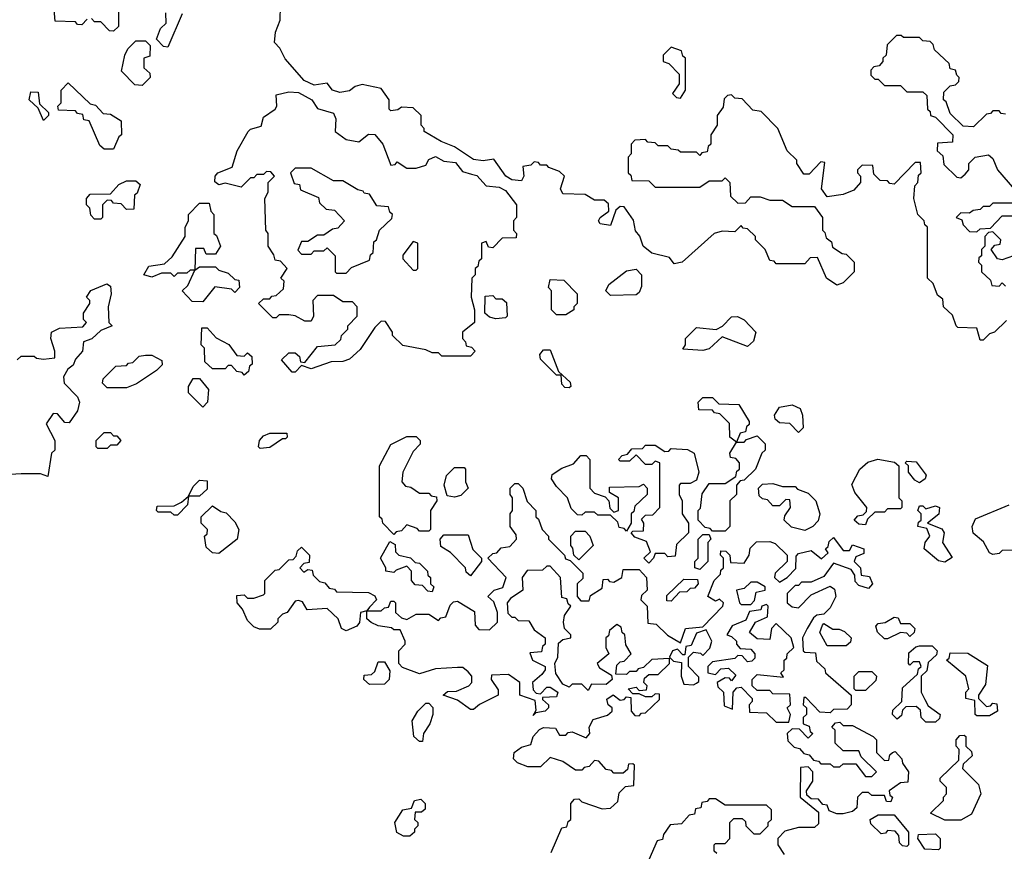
# Model space of a CAD drawing. Extents: x 2494106 to 2685573, y 758056 to 915185.
# Tile 310 of 507: x 2567230 to 2570321, y 903835 to 906446. Entities that reach past the tile are written whole.
import ezdxf

# ---------------------------------------------------------------- set-up
doc = ezdxf.new("R2010")
doc.units = 0

msp = doc.modelspace()

# ---------------------------------------------------------------- linework, layer by layer
at = {"layer": '0CON05XD'}
for points in [[(2567540, 906515), (2567540, 906425), (2567525, 906410), (2567511.7, 906411.7), (2567485, 906440), (2567465, 906440), (2567455, 906450)], [(2567441.7, 906448.3), (2567425, 906430), (2567411.7, 906431.7), (2567405, 906440), (2567341.7, 906441.7), (2567338.3, 906478.3)], [(2570328.3, 905501.7), (2570290, 905465), (2570275, 905460), (2570255, 905440), (2570245, 905440), (2570235, 905477.5), (2570175, 905480), (2570170, 905485), (2570158.3, 905518.3), (2570130, 905545), (2570128.3, 905568.3), (2570111.7, 905581.7), (2570098.3, 905618.3), (2570080, 905635), (2570080, 905795), (2570071.7, 905801.7), (2570070, 905815), (2570050, 905835), (2570037.5, 905885), (2570040, 905925), (2570050, 905935), (2570051.7, 905958.3), (2570060, 905965), (2570058.3, 905998.3), (2570041.7, 905998.3), (2569975, 905930), (2569961.7, 905931.7), (2569955, 905940), (2569931.7, 905941.7), (2569911.7, 905961.7), (2569908.3, 905988.3), (2569875, 905990), (2569860, 905975), (2569860, 905965), (2569870, 905955), (2569870, 905935), (2569849.3, 905910.7), (2569815, 905897.5), (2569765, 905890), (2569747.5, 905915), (2569758.3, 905998.3), (2569745, 906000), (2569708.3, 905961.7), (2569691.7, 905961.7), (2569670, 905995), (2569670, 906005), (2569640, 906035), (2569610, 906105), (2569558.3, 906158.3), (2569531.7, 906161.7), (2569498.3, 906198.3), (2569475, 906200), (2569465, 906210), (2569451.7, 906208.3), (2569441.7, 906198.3), (2569438.3, 906171.7), (2569420, 906145), (2569420, 906115), (2569400, 906085), (2569400, 906055), (2569391.7, 906048.3), (2569388.3, 906031.7), (2569371.7, 906028.3), (2569365, 906020), (2569355, 906030), (2569305, 906030), (2569297, 906037), (2569275, 906040), (2569265, 906050), (2569235, 906050), (2569225, 906060), (2569201.7, 906061.7), (2569195, 906070), (2569161.7, 906068.3), (2569150, 906055), (2569150, 906025), (2569140, 906015), (2569140, 905965), (2569148.3, 905958.3), (2569151.7, 905941.7), (2569205, 905940), (2569225, 905920), (2569365, 905920), (2569395, 905940), (2569435, 905940), (2569445, 905950), (2569460, 905935), (2569461.7, 905891.7), (2569485, 905870), (2569508.3, 905871.7), (2569525, 905890), (2569555, 905890), (2569585, 905880), (2569625, 905880), (2569655, 905860), (2569725, 905860), (2569750, 905825), (2569750, 905785), (2569758.3, 905778.3), (2569761.7, 905761.7), (2569778.3, 905748.3), (2569781.7, 905731.7), (2569811.7, 905711.7), (2569825, 905710), (2569850, 905685), (2569850, 905655), (2569815, 905620), (2569795, 905612.5), (2569762.5, 905635), (2569735, 905700), (2569711.7, 905698.3), (2569695, 905680), (2569605, 905680), (2569598.3, 905688.3), (2569585, 905690), (2569570, 905725), (2569540, 905755), (2569540, 905765), (2569515, 905790), (2569501.7, 905791.7), (2569495, 905800), (2569475, 905780), (2569435, 905782.5), (2569410, 905775), (2569310, 905685), (2569285, 905680), (2569270, 905700), (2569215, 905713.3), (2569187.5, 905735), (2569177, 905767), (2569163, 905783), (2569157, 905817), (2569128.3, 905858.3), (2569115, 905860), (2569101.7, 905848.3), (2569085, 905800), (2569052.5, 905805), (2569047.5, 905815), (2569052.5, 905825), (2569080, 905845), (2569078.3, 905868.3), (2569065, 905880), (2569035, 905880), (2569005, 905897.5), (2568935, 905900), (2568927.5, 905915), (2568940, 905955), (2568925, 905970), (2568891.7, 905981.7), (2568885, 905990), (2568865, 905990), (2568858.3, 905998.3), (2568845, 906000), (2568835, 905990), (2568810, 905985), (2568812.5, 905955), (2568805, 905940), (2568775, 905943.8), (2568756.7, 905955), (2568718.3, 906008.3), (2568685, 906003.3), (2568655, 906007.5), (2568595, 906047.5), (2568553.6, 906063.6), (2568500, 906095), (2568500, 906105), (2568490, 906115), (2568490, 906145), (2568465, 906170), (2568428.3, 906171.7), (2568417, 906163), (2568395, 906160), (2568390, 906165), (2568390, 906195), (2568365, 906230), (2568305, 906242.5), (2568283, 906237), (2568265, 906222.5), (2568235, 906217.5), (2568212.5, 906225), (2568195, 906247.5), (2568155, 906241.2), (2568123.3, 906255), (2568063.6, 906323.6), (2568047, 906357), (2568030, 906375), (2568033, 906407), (2568047.5, 906445), (2568048.3, 906488.3)], [(2567740, 906465), (2567695, 906360), (2567681.7, 906361.7), (2567660, 906385), (2567671.7, 906418.3), (2567690, 906435), (2567688.3, 906468.3)], [(2570325, 906150), (2570311.7, 906151.7), (2570305, 906160), (2570285, 906160), (2570278.3, 906151.7), (2570265, 906150), (2570225, 906110), (2570191.7, 906111.7), (2570151.7, 906151.7), (2570138.3, 906188.3), (2570130, 906195), (2570131.7, 906218.3), (2570151.7, 906238.3), (2570168.3, 906241.7), (2570178.3, 906251.7), (2570180, 906265), (2570171.7, 906271.7), (2570168.3, 906288.3), (2570151.7, 906291.7), (2570148.3, 906308.3), (2570101.7, 906351.7), (2570098.3, 906368.3), (2570088.3, 906378.3), (2570065, 906380), (2570055, 906390), (2570005, 906390), (2569997, 906397), (2569983, 906397), (2569953, 906367), (2569950, 906335), (2569940, 906325), (2569940, 906315), (2569928.3, 906301.7), (2569911.7, 906298.3), (2569901.7, 906288.3), (2569901.7, 906271.7), (2569915, 906260), (2569925, 906260), (2569945, 906240), (2569995, 906240), (2570015, 906220), (2570065, 906220), (2570078.3, 906208.3), (2570080, 906165), (2570088.3, 906158.3), (2570090, 906145), (2570105, 906140), (2570160, 906085), (2570158.3, 906061.7), (2570111.7, 906058.3), (2570110, 906035), (2570128.3, 906018.3), (2570131.7, 905991.7), (2570171.7, 905951.7), (2570185, 905950), (2570198.3, 905961.7), (2570210, 905975), (2570210, 905995), (2570230, 906015), (2570271.7, 906021.7), (2570285, 906010), (2570300, 905975), (2570353, 905913)], [(2567615, 906240), (2567591.7, 906241.7), (2567550, 906285), (2567560, 906335), (2567570, 906355), (2567595, 906380), (2567625, 906380), (2567640, 906365), (2567638.3, 906331.7), (2567620, 906325), (2567620, 906295), (2567638.3, 906278.3), (2567640, 906265), (2567615, 906240)], [(2569305, 906200), (2569320, 906225), (2569320, 906325), (2569311.7, 906331.7), (2569308.3, 906348.3), (2569275, 906360), (2569250, 906335), (2569250, 906315), (2569268.3, 906308.3), (2569300, 906275), (2569300, 906245), (2569280, 906215), (2569291.7, 906201.7), (2569305, 906200)], [(2567525, 906040), (2567495, 906040), (2567481.7, 906051.7), (2567448.3, 906128.3), (2567431.7, 906131.7), (2567428.3, 906148.3), (2567411.7, 906151.7), (2567405, 906160), (2567351.7, 906161.7), (2567350, 906175), (2567360, 906185), (2567360, 906225), (2567381.7, 906248.3), (2567451.7, 906181.7), (2567468.3, 906178.3), (2567491.7, 906151.7), (2567515, 906150), (2567548.3, 906128.3), (2567550, 906085), (2567541.7, 906078.3), (2567525, 906040)], [(2567305, 906130), (2567288.3, 906168.3), (2567260, 906195), (2567265, 906220), (2567288.3, 906218.3), (2567291.7, 906181.7), (2567320, 906155), (2567320, 906145), (2567305, 906130)], [(2568095, 905340), (2568085, 905340), (2568051.7, 905378.3), (2568075, 905400), (2568095, 905400), (2568108.3, 905388.3), (2568111.7, 905371.7), (2568125, 905370), (2568165, 905420), (2568220, 905425), (2568238.3, 905441.7), (2568240, 905455), (2568260, 905475), (2568260, 905485), (2568290, 905515), (2568290, 905545), (2568275, 905560), (2568245, 905560), (2568215, 905580), (2568165, 905580), (2568150, 905565), (2568152.5, 905515), (2568145, 905500), (2568125, 905500), (2568095, 905516.7), (2568075, 905520), (2568045, 905520), (2568035, 905510), (2568025, 905510), (2567980, 905555), (2567995, 905570), (2568015, 905570), (2568021.7, 905578.3), (2568035, 905580), (2568058.3, 905601.7), (2568060, 905625), (2568050, 905635), (2568070, 905665), (2568048.3, 905688.3), (2568031.7, 905691.7), (2568028.3, 905708.3), (2568010, 905735), (2568010, 905775), (2568002.5, 905785), (2568000, 905885), (2568010, 905905), (2568010, 905935), (2568030, 905955), (2568018.3, 905968.3), (2568005, 905970), (2567995, 905960), (2567975, 905960), (2567965, 905950), (2567955, 905950), (2567925, 905920), (2567875, 905932.5), (2567855, 905927.5), (2567843, 905937), (2567843.3, 905955), (2567852.5, 905965), (2567897, 905983), (2567912.5, 906035), (2567947.5, 906095), (2567955, 906102.5), (2567988.3, 906111.7), (2567995, 906140), (2568032.5, 906165), (2568037.5, 906175), (2568035, 906210), (2568075, 906220), (2568105, 906217.5), (2568147.5, 906195), (2568165, 906167.5), (2568215, 906152.5), (2568222.5, 906135), (2568220, 906095), (2568255, 906070), (2568295, 906062.5), (2568325, 906086.7), (2568345, 906086.2), (2568370, 906055), (2568395, 905990), (2568408.3, 905991.7), (2568415, 906000), (2568445, 905980), (2568475, 905980), (2568505, 905990), (2568515, 906007.5), (2568535, 906016.2), (2568562, 906002), (2568598, 905998), (2568620, 905970), (2568648.3, 905961.7), (2568665, 905956.7), (2568694.1, 905924.1), (2568735, 905920), (2568755, 905910), (2568790, 905865), (2568790, 905825), (2568780, 905815), (2568780, 905785), (2568790, 905775), (2568788.3, 905761.7), (2568745, 905760), (2568715, 905730), (2568701.7, 905731.7), (2568695, 905750), (2568680, 905745), (2568680, 905695), (2568671.7, 905688.3), (2568668.3, 905671.7), (2568660, 905665), (2568660, 905645), (2568650, 905635), (2568647.5, 905575), (2568657.5, 905535), (2568657.5, 905495), (2568620, 905465), (2568620, 905445), (2568630, 905435), (2568631.7, 905421.7), (2568648.3, 905418.3), (2568660, 905405), (2568645, 905390), (2568555, 905390), (2568545, 905400), (2568525, 905400), (2568505, 905410), (2568433, 905423), (2568400, 905455), (2568400, 905465), (2568378.3, 905498.3), (2568365, 905500), (2568345, 905480), (2568299.3, 905410.7), (2568265, 905380), (2568245, 905372.5), (2568208.3, 905371.7), (2568145, 905350), (2568115, 905360), (2568095, 905340)], [(2568255, 905650), (2568271.7, 905668.3), (2568328.3, 905691.7), (2568331.7, 905708.3), (2568340, 905715), (2568341.7, 905748.3), (2568350, 905755), (2568360, 905785), (2568398.3, 905821.7), (2568400, 905835), (2568391.7, 905841.7), (2568388.3, 905858.3), (2568351.7, 905861.7), (2568328.3, 905898.3), (2568311.7, 905901.7), (2568308.3, 905908.3), (2568291.7, 905911.7), (2568245, 905940), (2568215, 905940), (2568145, 905980), (2568095, 905980), (2568080, 905965), (2568091.7, 905931.7), (2568108.3, 905928.3), (2568111.7, 905911.7), (2568168.3, 905888.3), (2568171.7, 905871.7), (2568191.7, 905851.7), (2568218.3, 905848.3), (2568250, 905815), (2568228.3, 905791.7), (2568211.7, 905788.3), (2568185, 905770), (2568165, 905770), (2568135, 905750), (2568115, 905750), (2568103, 905723), (2568115, 905710), (2568145, 905710), (2568155, 905720), (2568185, 905720), (2568195, 905730), (2568220, 905705), (2568220, 905655), (2568225, 905650), (2568255, 905650)], [(2567485, 905820), (2567465, 905820), (2567453, 905833), (2567450, 905855), (2567440, 905865), (2567440, 905885), (2567451.7, 905898.3), (2567515, 905900), (2567541.7, 905928.3), (2567565, 905940), (2567595, 905940), (2567608.3, 905928.3), (2567598.3, 905901.7), (2567590, 905895), (2567588.3, 905851.7), (2567565, 905850), (2567548.3, 905868.3), (2567525, 905870), (2567518.3, 905878.3), (2567505, 905880), (2567490, 905865), (2567490, 905825), (2567485, 905820)], [(2567805, 905560), (2567771.7, 905561.7), (2567740, 905595), (2567758.3, 905611.7), (2567780, 905660), (2567765, 905660), (2567755, 905650), (2567725, 905650), (2567715, 905640), (2567705, 905650), (2567675, 905650), (2567645, 905637.5), (2567620, 905645), (2567635, 905672.5), (2567685, 905680), (2567708.3, 905701.7), (2567750, 905765), (2567750, 905795), (2567760, 905815), (2567760, 905835), (2567795, 905870), (2567825, 905870), (2567830, 905845), (2567840, 905835), (2567840, 905775), (2567848.3, 905768.3), (2567860, 905735), (2567845, 905710), (2567815, 905710), (2567808.3, 905728.3), (2567781.7, 905728.3), (2567780, 905660), (2567795, 905670), (2567845, 905670), (2567855, 905660), (2567885, 905650), (2567905, 905630), (2567918.3, 905628.3), (2567920, 905605), (2567905, 905590), (2567895, 905600), (2567843, 905607), (2567805, 905560)], [(2570345, 905870), (2570285, 905870), (2570275, 905860), (2570255, 905860), (2570245, 905850), (2570223, 905847), (2570211.7, 905838.3), (2570185, 905840), (2570170, 905825), (2570188.3, 905818.3), (2570191.7, 905801.7), (2570211.7, 905781.7), (2570235, 905780), (2570245, 905790), (2570278.3, 905791.7), (2570315, 905830), (2570355, 905830)], [(2570350, 905705), (2570315, 905692.5), (2570300, 905695), (2570280, 905725), (2570291.7, 905738.3), (2570308.3, 905741.7), (2570310, 905755), (2570285, 905780), (2570271.7, 905778.3), (2570260, 905765), (2570260, 905735), (2570250, 905725), (2570250, 905705), (2570241.7, 905698.3), (2570240, 905685), (2570250, 905675), (2570250, 905655), (2570278.3, 905628.3), (2570281.7, 905611.7), (2570305, 905610), (2570315, 905620), (2570325, 905610)], [(2568475, 905660), (2568480, 905665), (2568480, 905745), (2568465, 905750), (2568433, 905707), (2568432.5, 905695), (2568465, 905660), (2568475, 905660)], [(2569085, 905580), (2569070, 905595), (2569080, 905615), (2569135, 905657.5), (2569165, 905662.5), (2569182.5, 905645), (2569181.7, 905608.3), (2569175, 905590), (2569165, 905582.5), (2569085, 905580)], [(2567221.7, 905378.3), (2567235, 905390), (2567275, 905390), (2567283, 905383), (2567305, 905380), (2567340, 905385), (2567340, 905405), (2567327.5, 905445), (2567330, 905465), (2567355, 905477.5), (2567428.3, 905481.7), (2567440, 905495), (2567430, 905505), (2567430, 905525), (2567450, 905555), (2567450, 905565), (2567440, 905575), (2567453.6, 905596.4), (2567503.6, 905616.4), (2567515, 905610), (2567517.5, 905585), (2567507.5, 905545), (2567510, 905495), (2567520, 905485), (2567485, 905470), (2567456.1, 905443.9), (2567430, 905435), (2567427.5, 905405), (2567405, 905380), (2567398.3, 905361.7), (2567380.7, 905349.3), (2567367.5, 905325), (2567370, 905305), (2567411.7, 905261.7), (2567417.5, 905245), (2567411.7, 905218.3), (2567385, 905180), (2567371.7, 905181.7), (2567348.3, 905208.3), (2567335, 905210), (2567313, 905177), (2567340, 905125), (2567340, 905095), (2567330, 905085), (2567318.3, 905011.7), (2567295, 905020), (2567235, 905020), (2567185, 905017.5)], [(2568945, 905520), (2568915, 905520), (2568900, 905535), (2568900, 905595), (2568890, 905605), (2568895, 905630), (2568938.3, 905628.3), (2568980, 905585), (2568980, 905555), (2568970, 905545), (2568970, 905535), (2568945, 905520)], [(2568725, 905507.5), (2568705, 905512.5), (2568690, 905525), (2568691.7, 905578.3), (2568715, 905580), (2568725, 905570), (2568745, 905570), (2568758.3, 905558.3), (2568760, 905515), (2568755, 905510), (2568725, 905507.5)], [(2569375, 905407.5), (2569311.7, 905411.7), (2569320, 905425), (2569320, 905445), (2569355, 905480), (2569417, 905473), (2569436.4, 905483.6), (2569465, 905513.3), (2569483.9, 905513.9), (2569505, 905503.8), (2569541.2, 905465), (2569533.6, 905436.4), (2569515, 905420), (2569435, 905450), (2569395, 905412.5), (2569375, 905407.5)], [(2567935, 905330), (2567928.3, 905338.3), (2567911.7, 905341.7), (2567895, 905360), (2567885, 905360), (2567875, 905350), (2567835, 905350), (2567811.7, 905371.7), (2567810, 905415), (2567800, 905425), (2567801.7, 905478.3), (2567818.3, 905478.3), (2567847, 905447), (2567886.4, 905426.4), (2567911.7, 905391.7), (2567935, 905390), (2567945, 905400), (2567958.3, 905388.3), (2567960, 905365), (2567951.7, 905358.3), (2567948.3, 905341.7), (2567935, 905330)], [(2568955, 905290), (2568941.7, 905291.7), (2568931.7, 905301.7), (2568930, 905330), (2568915, 905330), (2568865, 905380), (2568862.5, 905395), (2568875, 905410), (2568895, 905410), (2568921.7, 905341.7), (2568958.3, 905308.3), (2568960, 905295), (2568955, 905290)], [(2567565, 905290), (2567505, 905290), (2567490, 905305), (2567491.7, 905318.3), (2567531.7, 905358.3), (2567565, 905360), (2567571.7, 905368.3), (2567585, 905370), (2567605, 905390), (2567625, 905392.5), (2567645, 905392.5), (2567676.4, 905376.4), (2567677, 905363), (2567660, 905345), (2567597, 905303), (2567565, 905290)], [(2567805, 905230), (2567760, 905275), (2567760, 905295), (2567775, 905320), (2567795, 905320), (2567822.5, 905285), (2567820, 905245), (2567805, 905230)], [(2569445, 904840), (2569405, 904840), (2569398.3, 904848.3), (2569381.7, 904851.7), (2569360, 904875), (2569360, 904905), (2569367.5, 904912.5), (2569373, 904957), (2569395, 904990), (2569445, 904990), (2569478.3, 905011.7), (2569481.7, 905028.3), (2569490, 905035), (2569490, 905055), (2569478.3, 905068.3), (2569461.7, 905071.7), (2569460, 905085), (2569480, 905120), (2569460, 905135), (2569458.3, 905178.3), (2569428.3, 905208.3), (2569411.7, 905211.7), (2569405, 905220), (2569361.7, 905221.7), (2569360, 905245), (2569375, 905260), (2569405, 905260), (2569425, 905240), (2569488.3, 905238.3), (2569520, 905185), (2569520, 905175), (2569511.7, 905168.3), (2569508.3, 905151.7), (2569491.7, 905148.3), (2569480, 905120), (2569505, 905120), (2569511.7, 905128.3), (2569545, 905140), (2569570, 905115), (2569570, 905095), (2569560, 905085), (2569540, 905035), (2569505, 905000), (2569491.7, 904998.3), (2569480, 904985), (2569480, 904955), (2569460, 904935), (2569460, 904855), (2569445, 904840)], [(2569675, 905150), (2569648.3, 905178.3), (2569615, 905180), (2569601.7, 905191.7), (2569600, 905205), (2569615, 905230), (2569655, 905236.7), (2569680, 905225), (2569687.5, 905205), (2569690, 905165), (2569675, 905150)], [(2567505, 905100), (2567475, 905100), (2567470, 905105), (2567470, 905125), (2567495, 905150), (2567515, 905150), (2567525, 905140), (2567535, 905140), (2567547.5, 905125), (2567535, 905110), (2567515, 905110), (2567505, 905100)], [(2567985, 905100), (2567980, 905105), (2567982.5, 905125), (2567995, 905140), (2568015, 905147.5), (2568068.3, 905148.3), (2568070, 905135), (2568065, 905130), (2568055, 905130), (2568015, 905102.5), (2567985, 905100)], [(2568405, 904830), (2568370, 904865), (2568368.3, 904878.3), (2568360, 904885), (2568360, 905045), (2568395, 905112.5), (2568445, 905137.5), (2568475, 905137.5), (2568487.5, 905125), (2568487, 905113), (2568465, 905090), (2568432.5, 905025), (2568430, 904995), (2568441.7, 904981.7), (2568458.3, 904978.3), (2568485, 904960), (2568515, 904960), (2568521.7, 904951.7), (2568538.3, 904948.3), (2568540, 904935), (2568520, 904905), (2568520, 904845), (2568515, 904840), (2568485, 904840), (2568478.3, 904848.3), (2568445, 904860), (2568428.3, 904841.7), (2568411.7, 904838.3), (2568405, 904830)], [(2569205, 904740), (2569190, 904755), (2569210, 904775), (2569198.3, 904808.3), (2569161.7, 904821.7), (2569150, 904835), (2569155, 904840), (2569188.3, 904841.7), (2569190, 904865), (2569181.7, 904878.3), (2569195, 904890), (2569218.3, 904891.7), (2569240, 904915), (2569240, 905055), (2569225, 905060), (2569215, 905050), (2569195, 905050), (2569165, 905080), (2569145, 905060), (2569115, 905060), (2569110, 905065), (2569121.7, 905078.3), (2569138.3, 905081.7), (2569151.7, 905098.3), (2569185, 905100), (2569195, 905110), (2569225, 905110), (2569255, 905090), (2569268.3, 905091.7), (2569275, 905100), (2569327, 905097), (2569347.5, 905085), (2569362.5, 905025), (2569355, 905000), (2569335, 904990), (2569305, 904990), (2569300, 904985), (2569300, 904955), (2569310, 904935), (2569310, 904895), (2569330, 904865), (2569330, 904835), (2569291.7, 904798.3), (2569288.3, 904761.7), (2569265, 904760), (2569255, 904770), (2569225, 904770), (2569220, 904755), (2569205, 904740)], [(2569135, 904840), (2569128.3, 904848.3), (2569111.7, 904851.7), (2569108.3, 904868.3), (2569085, 904890), (2569045, 904890), (2569035, 904900), (2569005, 904900), (2568995, 904890), (2568981.7, 904891.7), (2568961.7, 904911.7), (2568950, 904945), (2568915, 904980), (2568900, 905005), (2568901.7, 905018.3), (2568931.7, 905038.3), (2568968.3, 905051.7), (2568991.7, 905078.3), (2569008.3, 905078.3), (2569020, 905065), (2569020, 904975), (2569035, 904960), (2569068.3, 904948.3), (2569080, 904935), (2569082.5, 904912.5), (2569095, 904900), (2569110, 904905), (2569110, 904945), (2569081.7, 904961.7), (2569081.7, 904978.3), (2569175, 904980), (2569188.3, 904988.3), (2569200, 904975), (2569200, 904955), (2569161.7, 904918.3), (2569158.3, 904901.7), (2569150, 904895), (2569150, 904865), (2569135, 904840)], [(2569885, 904860), (2569865, 904862.5), (2569850, 904875), (2569861.7, 904888.3), (2569878.3, 904891.7), (2569888.3, 904901.7), (2569890, 904915), (2569851.7, 904961.7), (2569843, 904987), (2569867.5, 905035), (2569893, 905057), (2569923.8, 905066.2), (2569977, 905057), (2569990, 905045), (2569990, 904945), (2570000, 904935), (2570000, 904915), (2569995, 904910), (2569955, 904910), (2569945, 904900), (2569915, 904900), (2569891.7, 904878.3), (2569885, 904860)], [(2570055, 904992.5), (2570040, 905000), (2570020, 905025), (2570020, 905045), (2570010, 905055), (2570015, 905060), (2570045, 905057.5), (2570076.1, 905016.1), (2570072.5, 905005), (2570055, 904992.5)], [(2568595, 904947.5), (2568571.7, 904951.7), (2568562.5, 904985), (2568570, 905015), (2568595, 905040), (2568625, 905040), (2568630, 905035), (2568630, 904995), (2568637.5, 904975), (2568615, 904952.5), (2568595, 904947.5)], [(2567725, 904890), (2567715, 904890), (2567705, 904900), (2567665, 904900), (2567660, 904905), (2567661.7, 904918.3), (2567715, 904920), (2567738.3, 904931.7), (2567760, 904950), (2567775, 904980), (2567795, 905000), (2567818.3, 904998.3), (2567818.3, 904971.7), (2567795, 904950), (2567760, 904950), (2567757, 904923), (2567725, 904890)], [(2568898.3, 903831.7), (2568931.7, 903908.3), (2568948.3, 903911.7), (2568951.7, 903928.3), (2568960, 903935), (2568960, 903985), (2568971.7, 903998.3), (2568985, 904000), (2568995, 903990), (2569058.3, 903968.3), (2569085, 903970), (2569108.3, 903991.7), (2569111.7, 904018.3), (2569131.7, 904038.3), (2569158.3, 904041.7), (2569160, 904105), (2569155, 904110), (2569141.7, 904108.3), (2569138.3, 904091.7), (2569125, 904080), (2569095, 904080), (2569088.3, 904088.3), (2569071.7, 904091.7), (2569048.3, 904118.3), (2569035, 904120), (2569018.3, 904101.7), (2569001.7, 904098.3), (2568995, 904090), (2568975, 904090), (2568935, 904117.5), (2568895, 904130), (2568865, 904100), (2568825, 904100), (2568793, 904113), (2568780, 904125), (2568782.5, 904145), (2568805, 904162.5), (2568835, 904170), (2568842.5, 904195), (2568862, 904218), (2568875, 904223.3), (2568911.7, 904221.7), (2568925, 904200), (2568945, 904200), (2568951.7, 904208.3), (2568965, 904210), (2569008.3, 904191.7), (2569020, 904205), (2569017.5, 904225), (2569030.7, 904249.3), (2569075, 904262.5), (2569090, 904275), (2569090, 904285), (2569077.5, 904295), (2569073, 904313), (2569093.6, 904326.4), (2569115, 904310), (2569128.3, 904311.7), (2569135, 904320), (2569148.3, 904318.3), (2569150, 904275), (2569161.7, 904261.7), (2569175, 904260), (2569181.7, 904268.3), (2569195, 904270), (2569238.3, 904311.7), (2569238.3, 904328.3), (2569225, 904330), (2569215, 904320), (2569195, 904320), (2569175, 904330), (2569155, 904330), (2569140, 904345), (2569165, 904350), (2569175, 904340), (2569198.3, 904341.7), (2569200, 904355), (2569190, 904365), (2569191.7, 904378.3), (2569205, 904390), (2569235, 904390), (2569270, 904425), (2569270, 904440), (2569215, 904437.5), (2569188.3, 904411.7), (2569171.7, 904408.3), (2569165, 904400), (2569145, 904400), (2569135, 904390), (2569101.7, 904391.7), (2569105, 904420), (2569115, 904430), (2569128.3, 904431.7), (2569150, 904455), (2569133, 904483), (2569130, 904515), (2569121.7, 904521.7), (2569118.3, 904538.3), (2569105, 904547.5), (2569081.7, 904528.3), (2569078.3, 904511.7), (2569070, 904505), (2569070, 904475), (2569080, 904455), (2569042.5, 904425), (2569050.7, 904410.7), (2569088.3, 904388.3), (2569090, 904375), (2569071.7, 904358.3), (2569025, 904360), (2569015, 904340), (2568995, 904360), (2568965, 904360), (2568955, 904350), (2568935, 904360), (2568913, 904393), (2568910, 904425), (2568920, 904445), (2568921.7, 904488.3), (2568935, 904500), (2568960, 904505), (2568960, 904515), (2568940, 904535), (2568937.5, 904555), (2568940, 904575), (2568960, 904605), (2568951.7, 904611.7), (2568948.3, 904628.3), (2568931.7, 904631.7), (2568927.5, 904695), (2568895, 904730), (2568885, 904730), (2568871.7, 904718.3), (2568823.6, 904716.4), (2568807.5, 904695), (2568810, 904655), (2568770.7, 904629.3), (2568760, 904615), (2568763, 904583), (2568775, 904570), (2568785, 904570), (2568795, 904560), (2568828.3, 904558.3), (2568845, 904530), (2568880, 904505), (2568880, 904485), (2568871.7, 904478.3), (2568868.3, 904461.7), (2568831.7, 904458.3), (2568840, 904435), (2568880, 904415), (2568880, 904405), (2568869.3, 904390.7), (2568840, 904365), (2568841.7, 904341.7), (2568851.7, 904331.7), (2568865, 904330), (2568885, 904350), (2568895, 904350), (2568920, 904335), (2568915, 904320), (2568871.7, 904318.3), (2568871.7, 904311.7), (2568890, 904295), (2568890, 904285), (2568880, 904275), (2568850, 904270), (2568841.7, 904261.7), (2568851.7, 904278.3), (2568848.3, 904308.3), (2568800, 904325), (2568800, 904365), (2568765, 904390), (2568711.7, 904388.3), (2568710, 904375), (2568731.7, 904341.7), (2568732.5, 904325), (2568673.8, 904296.2), (2568655, 904280), (2568645, 904280), (2568605, 904310), (2568560, 904325), (2568573, 904337), (2568601.7, 904338.3), (2568640, 904355), (2568650, 904365), (2568650, 904385), (2568638.3, 904398.3), (2568621.7, 904411.7), (2568605, 904412.5), (2568535, 904407.5), (2568485, 904392.5), (2568431.7, 904411.7), (2568420, 904425), (2568420, 904465), (2568440, 904485), (2568440, 904495), (2568425, 904530), (2568405, 904530), (2568397, 904537), (2568355, 904542.5), (2568333, 904553), (2568320, 904565), (2568320, 904590), (2568300, 904585), (2568297, 904553), (2568288.3, 904541.7), (2568255, 904527.5), (2568240, 904535), (2568230, 904565), (2568195, 904597.5), (2568133, 904593), (2568118.3, 904618.3), (2568105, 904622.5), (2568095, 904620), (2568070, 904585), (2568055, 904580), (2568040, 904565), (2568040, 904555), (2568017, 904533), (2567983, 904533), (2567965, 904540), (2567945, 904560), (2567930, 904595), (2567912.5, 904615), (2567911.7, 904638.3), (2567935, 904640), (2567945, 904630), (2567965, 904630), (2567995, 904640), (2568000, 904645), (2568000, 904685), (2568031.7, 904718.3), (2568045, 904720), (2568075, 904750), (2568088.3, 904751.7), (2568098.3, 904761.7), (2568101.7, 904778.3), (2568115, 904790), (2568140, 904765), (2568138.3, 904741.7), (2568121.7, 904738.3), (2568110, 904725), (2568121.7, 904711.7), (2568135, 904720), (2568148.3, 904718.3), (2568151.7, 904701.7), (2568171.7, 904681.7), (2568188.3, 904678.3), (2568201.7, 904661.7), (2568218.3, 904658.3), (2568225, 904650), (2568325, 904647.5), (2568345, 904637.5), (2568350, 904625), (2568328.3, 904601.7), (2568320, 904590), (2568365, 904590), (2568375, 904600), (2568388.3, 904601.7), (2568395, 904620), (2568405, 904620), (2568410, 904615), (2568410, 904585), (2568428.3, 904568.3), (2568445, 904562.5), (2568475, 904580), (2568515, 904580), (2568545, 904560), (2568551.7, 904568.3), (2568568.3, 904571.7), (2568581.7, 904608.3), (2568591.7, 904618.3), (2568605, 904620), (2568658.3, 904588.3), (2568660, 904545), (2568671.7, 904531.7), (2568705, 904530), (2568730, 904555), (2568730, 904585), (2568718.3, 904618.3), (2568700, 904635), (2568720, 904655), (2568746.4, 904663.6), (2568757.5, 904695), (2568700, 904755), (2568715, 904770), (2568728.3, 904771.7), (2568741.7, 904788.3), (2568768.3, 904791.7), (2568790, 904815), (2568788.3, 904828.3), (2568770, 904855), (2568770, 904895), (2568777.5, 904905), (2568777.5, 904945), (2568770, 904955), (2568770, 904975), (2568785, 904990), (2568795, 904990), (2568810, 904975), (2568823, 904933), (2568850, 904905), (2568850, 904885), (2568858.3, 904878.3), (2568870, 904845), (2568890, 904825), (2568890, 904815), (2568940, 904765), (2568943.6, 904753.6), (2568958.3, 904748.3), (2568998.3, 904708.3), (2568998.3, 904691.7), (2568980, 904675), (2568980, 904635), (2568991.7, 904621.7), (2569018.3, 904621.7), (2569021.7, 904638.3), (2569058.3, 904661.7), (2569061.7, 904688.3), (2569075, 904690), (2569081.7, 904681.7), (2569095, 904680), (2569120, 904695), (2569125, 904720), (2569175, 904720), (2569197.5, 904695), (2569200, 904655), (2569181.7, 904638.3), (2569180, 904625), (2569200, 904605), (2569201.7, 904551.7), (2569228.3, 904548.3), (2569263.9, 904513.9), (2569305, 904490), (2569320, 904535), (2569375, 904540), (2569437.5, 904605), (2569440, 904615), (2569427, 904627), (2569415, 904620), (2569390, 904635), (2569410, 904685), (2569430, 904705), (2569431.7, 904718.3), (2569440, 904725), (2569440, 904755), (2569430, 904765), (2569431.7, 904778.3), (2569447, 904777), (2569460, 904765), (2569461.7, 904741.7), (2569505, 904740), (2569520, 904765), (2569523, 904787), (2569543, 904807), (2569585, 904807.5), (2569601.7, 904801.7), (2569640, 904765), (2569640, 904745), (2569601.7, 904708.3), (2569600, 904695), (2569615, 904680), (2569640, 904695)], [(2569695, 904842.5), (2569653, 904853), (2569630, 904875), (2569631.7, 904888.3), (2569650, 904915), (2569648.3, 904938.3), (2569635, 904940), (2569615, 904920), (2569595, 904920), (2569578.3, 904938.3), (2569561.7, 904941.7), (2569551.7, 904951.7), (2569550, 904975), (2569561.7, 904988.3), (2569595, 904990), (2569625, 904980), (2569665, 904980), (2569671.7, 904971.7), (2569705, 904960), (2569730, 904935), (2569742.5, 904895), (2569737, 904873), (2569720, 904855), (2569695, 904842.5)], [(2567855, 904770), (2567835, 904772.5), (2567815, 904790), (2567810, 904825), (2567818.3, 904831.7), (2567820, 904845), (2567800, 904865), (2567800, 904885), (2567835, 904920), (2567861.7, 904901.7), (2567878.3, 904898.3), (2567905, 904870), (2567917.5, 904845), (2567912.5, 904815), (2567855, 904770)], [(2570135, 904742.5), (2570115, 904747.5), (2570070, 904785), (2570072.5, 904805), (2570087.5, 904825), (2570078.3, 904848.3), (2570050, 904855), (2570051.7, 904868.3), (2570060, 904875), (2570060, 904895), (2570050, 904905), (2570055, 904920), (2570065, 904920), (2570075, 904910), (2570105, 904920), (2570117.5, 904915), (2570116.2, 904893.8), (2570080, 904865), (2570125, 904847.5), (2570132.5, 904835), (2570127.5, 904805), (2570157.5, 904757.5), (2570135, 904742.5)], [(2570285, 904767.5), (2570275, 904772.5), (2570256.4, 904806.4), (2570223.9, 904833.9), (2570220, 904855), (2570230.7, 904879.3), (2570337, 904923)], [(2568985, 904750), (2568970, 904765), (2568967, 904787), (2568960, 904795), (2568960, 904825), (2568975, 904840), (2569005, 904840), (2569020, 904825), (2569030, 904795), (2568985, 904750)], [(2568645, 904700), (2568631.7, 904711.7), (2568630, 904725), (2568583, 904773), (2568551.7, 904791.7), (2568550, 904815), (2568561.7, 904828.3), (2568638.3, 904828.3), (2568653, 904783), (2568680, 904755), (2568680, 904745), (2568645, 904700)], [(2569365, 904720), (2569350, 904725), (2569350, 904745), (2569360, 904755), (2569360, 904815), (2569375, 904830), (2569395, 904830), (2569400, 904815), (2569390, 904805), (2569390, 904745), (2569365, 904720)], [(2569640, 904695), (2569667, 904723), (2569668.3, 904761.7), (2569675, 904770), (2569715, 904780), (2569747, 904753), (2569768.3, 904771.7), (2569760, 904785), (2569768.3, 904791.7), (2569771.7, 904808.3), (2569785, 904820), (2569815, 904780), (2569835, 904780), (2569845, 904797.5), (2569880, 904785), (2569880, 904770), (2569855, 904760), (2569850, 904745), (2569870, 904725), (2569871.7, 904701.7), (2569898.3, 904698.3), (2569907.5, 904675), (2569895, 904660), (2569865, 904670), (2569852.5, 904682.5), (2569851.7, 904701.7), (2569840, 904720), (2569785, 904740), (2569755, 904697.5), (2569715, 904680), (2569685, 904680), (2569675, 904670), (2569665, 904670), (2569640, 904645), (2569640, 904615), (2569655, 904602.5), (2569675, 904600), (2569715, 904640), (2569775, 904667.5), (2569788.3, 904658.3), (2569792.5, 904635), (2569775, 904600), (2569755, 904580), (2569733, 904577), (2569721.7, 904568.3), (2569702.5, 904535), (2569687.5, 904505), (2569690, 904465), (2569695, 904460), (2569728.3, 904458.3), (2569731.7, 904431.7), (2569758.3, 904408.3), (2569760, 904395), (2569840, 904325), (2569840, 904295), (2569828.3, 904281.7), (2569785, 904280), (2569775, 904270), (2569741.7, 904271.7), (2569698.3, 904318.3), (2569691.7, 904318.3), (2569690, 904295), (2569700, 904285), (2569700, 904265), (2569690, 904255), (2569690, 904235), (2569708.3, 904228.3), (2569711.7, 904211.7), (2569720, 904205), (2569705, 904190), (2569678.3, 904218.3), (2569655, 904220), (2569640, 904205), (2569641.7, 904181.7), (2569661.7, 904161.7), (2569678.3, 904158.3), (2569691.7, 904141.7), (2569708.3, 904138.3), (2569721.7, 904121.7), (2569738.3, 904118.3), (2569745, 904110), (2569775, 904110), (2569785, 904100), (2569805, 904100), (2569815, 904110), (2569855, 904110), (2569885, 904070), (2569905, 904070), (2569920, 904085), (2569871.7, 904131.7), (2569865, 904150), (2569815, 904150), (2569790, 904175), (2569790, 904215), (2569780, 904225), (2569791.7, 904238.3), (2569805, 904240), (2569815, 904230), (2569845, 904230), (2569910, 904195), (2569920, 904185), (2569920, 904145), (2569945, 904120), (2569958.3, 904121.7), (2569961.7, 904138.3), (2569970, 904145), (2569978.3, 904148.3), (2570000, 904125), (2570001.7, 904111.7), (2570020, 904085), (2570018.3, 904051.7), (2569995, 904050), (2569960, 904025), (2569961.7, 904011.7), (2569970, 904005), (2569965, 903990), (2569951.7, 903991.7), (2569945, 904010), (2569905, 904010), (2569895, 904020), (2569875, 904020), (2569860, 904005), (2569858.3, 903971.7), (2569845, 903960), (2569815, 903952.5), (2569795, 903952.5), (2569771.7, 903961.7), (2569765, 903980), (2569751.7, 903981.7), (2569738.3, 903998.3), (2569715, 904000), (2569701.7, 904011.7), (2569700, 904025), (2569720, 904055), (2569720, 904085), (2569705, 904100), (2569681.7, 904098.3), (2569680, 904005), (2569738.3, 903958.3), (2569738.3, 903921.7), (2569725, 903910), (2569675, 903910), (2569631.7, 903898.3), (2569610, 903875), (2569610, 903855), (2569630, 903825)], [(2568525, 904650), (2568511.7, 904651.7), (2568495, 904670), (2568471.7, 904671.7), (2568460, 904685), (2568460, 904715), (2568445, 904730), (2568411.7, 904718.3), (2568405, 904710), (2568380, 904715), (2568380, 904725), (2568362.5, 904755), (2568391.7, 904808.3), (2568408.3, 904798.3), (2568410, 904775), (2568420, 904765), (2568457, 904757), (2568471.7, 904741.7), (2568485, 904740), (2568510, 904715), (2568511.7, 904701.7), (2568520, 904695), (2568520, 904675), (2568530, 904665), (2568525, 904650)], [(2570398.3, 904781.7), (2570315, 904780), (2570305, 904770), (2570285, 904767.5)], [(2569275, 904620), (2569261.7, 904621.7), (2569261.7, 904638.3), (2569315, 904690), (2569358.3, 904688.3), (2569360, 904675), (2569348.3, 904661.7), (2569335, 904660), (2569325, 904650), (2569301.7, 904648.3), (2569275, 904620)], [(2569525, 904610), (2569537, 904623), (2569541.7, 904648.3), (2569570, 904655), (2569570, 904665), (2569545, 904680), (2569525, 904680), (2569505, 904660), (2569480, 904655), (2569490, 904615), (2569495, 904610), (2569525, 904610)], [(2569645, 904240), (2569650, 904265), (2569640, 904285), (2569650, 904295), (2569648.3, 904328.3), (2569595, 904330), (2569585, 904340), (2569545, 904340), (2569530, 904355), (2569530, 904375), (2569545, 904390), (2569628.3, 904381.7), (2569620, 904395), (2569630, 904405), (2569630, 904435), (2569638.3, 904441.7), (2569640, 904455), (2569660, 904475), (2569652.5, 904505), (2569605, 904550), (2569590, 904535), (2569585, 904500), (2569545, 904502.5), (2569521.7, 904521.7), (2569540, 904555), (2569578.3, 904571.7), (2569580, 904605), (2569575, 904610), (2569560, 904605), (2569557, 904593), (2569521.7, 904588.3), (2569509.3, 904560.7), (2569466.7, 904543.3), (2569450, 904515), (2569465, 904510), (2569480, 904495), (2569480, 904485), (2569491.7, 904471.7), (2569525, 904470), (2569537.5, 904455), (2569538.3, 904441.7), (2569528.3, 904431.7), (2569515, 904430), (2569498.3, 904448.3), (2569485, 904450), (2569475, 904440), (2569405, 904430), (2569390, 904415), (2569390, 904395), (2569415, 904390), (2569431.7, 904408.3), (2569455, 904410), (2569478.3, 904388.3), (2569465, 904370), (2569458.3, 904378.3), (2569445, 904380), (2569420, 904365), (2569421.7, 904351.7), (2569440, 904335), (2569441.7, 904291.7), (2569468.3, 904281.7), (2569470, 904335), (2569481.7, 904348.3), (2569495, 904350), (2569530, 904315), (2569530, 904305), (2569520, 904295), (2569521.7, 904271.7), (2569575, 904270), (2569605, 904240), (2569645, 904240)], [(2569955, 904502.5), (2569945, 904502.5), (2569923.6, 904523.6), (2569918.3, 904541.7), (2569925, 904550), (2569947, 904553), (2569975, 904570), (2569988.3, 904568.3), (2569995, 904550), (2570025, 904550), (2570040, 904535), (2570038.3, 904521.7), (2570025, 904510), (2570015, 904520), (2569995, 904522.5), (2569955, 904502.5)], [(2569825, 904480), (2569765, 904480), (2569742.5, 904522.5), (2569750, 904545), (2569755, 904550), (2569783, 904533), (2569803, 904533), (2569820, 904525), (2569840, 904505), (2569838.3, 904491.7), (2569825, 904480)], [(2569345, 904357.5), (2569355, 904362.5), (2569361.7, 904368.3), (2569361.7, 904381.7), (2569330, 904415), (2569330, 904445), (2569345, 904460), (2569367, 904457), (2569375, 904450), (2569397, 904473), (2569402.5, 904495), (2569385, 904530), (2569355, 904520), (2569338.3, 904481.7), (2569321.7, 904478.3), (2569318.3, 904451.7), (2569311.7, 904451.7), (2569295, 904470), (2569280, 904465), (2569270, 904445), (2569282.5, 904432.5), (2569308.3, 904428.3), (2569306.7, 904385), (2569315, 904360), (2569345, 904357.5)], [(2570105, 904240), (2570075, 904240), (2570060, 904255), (2570058.3, 904278.3), (2570045, 904290), (2570011.7, 904288.3), (2570001.7, 904278.3), (2569998.3, 904261.7), (2569985, 904250), (2569970, 904265), (2569971.7, 904278.3), (2570000, 904305), (2570001.7, 904348.3), (2570048.3, 904391.7), (2570051.7, 904408.3), (2570060, 904415), (2570055, 904430), (2570035, 904430), (2570025, 904420), (2570020, 904425), (2570021.7, 904458.3), (2570043, 904477), (2570055, 904480), (2570095, 904480), (2570110, 904465), (2570108.3, 904451.7), (2570081.7, 904428.3), (2570078.3, 904401.7), (2570060, 904385), (2570060, 904335), (2570071.7, 904311.7), (2570081.7, 904291.7), (2570120, 904265), (2570118.3, 904251.7), (2570105, 904240)], [(2570275, 904260), (2570235, 904260), (2570230, 904265), (2570228.3, 904308.3), (2570200, 904315), (2570200, 904335), (2570210, 904345), (2570200, 904385), (2570140, 904435), (2570148.3, 904441.7), (2570151.7, 904458.3), (2570207, 904457), (2570268.3, 904418.3), (2570261.7, 904358.3), (2570240, 904325), (2570240, 904315), (2570265, 904290), (2570278.3, 904291.7), (2570285, 904300), (2570298.3, 904298.3), (2570300, 904275), (2570275, 904260)], [(2568328.3, 904358.3), (2568310, 904375), (2568311.7, 904388.3), (2568335, 904390), (2568345, 904400), (2568355, 904430), (2568375, 904430), (2568391.7, 904401.7), (2568390, 904375), (2568375, 904360), (2568328.3, 904358.3)], [(2569885, 904340), (2569855, 904340), (2569850, 904345), (2569850, 904385), (2569865, 904400), (2569905, 904400), (2569920, 904385), (2569918.3, 904371.7), (2569885, 904340)], [(2568495, 904180), (2568485, 904180), (2568467.5, 904195), (2568462.5, 904245), (2568480, 904275), (2568505, 904300), (2568515, 904300), (2568527, 904287), (2568527.5, 904265), (2568517.5, 904235), (2568497.5, 904205), (2568495, 904180)], [(2570185, 903932.5), (2570135, 903932.5), (2570090, 903955), (2570130, 903995), (2570130, 904005), (2570140, 904015), (2570140, 904035), (2570120, 904055), (2570120, 904065), (2570178.3, 904121.7), (2570180, 904155), (2570170, 904165), (2570170, 904185), (2570181.7, 904198.3), (2570195, 904200), (2570200, 904195), (2570200, 904165), (2570218.3, 904148.3), (2570220, 904135), (2570191.7, 904108.3), (2570190, 904095), (2570240, 904045), (2570247.5, 904015), (2570218.3, 903951.7), (2570185, 903932.5)], [(2568455, 903882.5), (2568435, 903882.5), (2568413.6, 903893.6), (2568407.5, 903925), (2568432.5, 903965), (2568460, 903970), (2568470, 903995), (2568489.2, 903999.2), (2568503.3, 903985), (2568502.5, 903967.5), (2568491.7, 903958.3), (2568471.7, 903958.3), (2568470, 903935), (2568480, 903925), (2568480, 903915), (2568470, 903905), (2568470, 903895), (2568455, 903882.5)], [(2569418.3, 903828.3), (2569410, 903835), (2569410, 903855), (2569415, 903860), (2569445, 903860), (2569460, 903875), (2569460, 903925), (2569471.7, 903938.3), (2569498.3, 903938.3), (2569508.3, 903928.3), (2569510, 903915), (2569535, 903890), (2569555, 903890), (2569580, 903915), (2569580, 903925), (2569590, 903935), (2569590, 903965), (2569575, 903980), (2569445, 903980), (2569415, 904000), (2569395, 904000), (2569388.3, 903991.7), (2569371.7, 903988.3), (2569368.3, 903971.7), (2569351.7, 903968.3), (2569348.3, 903951.7), (2569331.7, 903948.3), (2569308.3, 903921.7), (2569271.7, 903918.3), (2569251.7, 903888.3), (2569248.3, 903871.7), (2569231.7, 903868.3), (2569198.3, 903791.7)], [(2570015, 903850), (2570001.7, 903851.7), (2569991.7, 903861.7), (2569990, 903885), (2569978.3, 903898.3), (2569955, 903900), (2569948.3, 903891.7), (2569935, 903890), (2569901.7, 903921.7), (2569900, 903935), (2569925, 903950), (2569975, 903950), (2570020, 903895), (2570020, 903855), (2570015, 903850)], [(2570115, 903840), (2570071.7, 903841.7), (2570050, 903875), (2570051.7, 903888.3), (2570105, 903890), (2570120, 903875), (2570120, 903845), (2570115, 903840)]]:
    msp.add_lwpolyline(points, dxfattribs=at)

doc.saveas('drawing.dxf')
